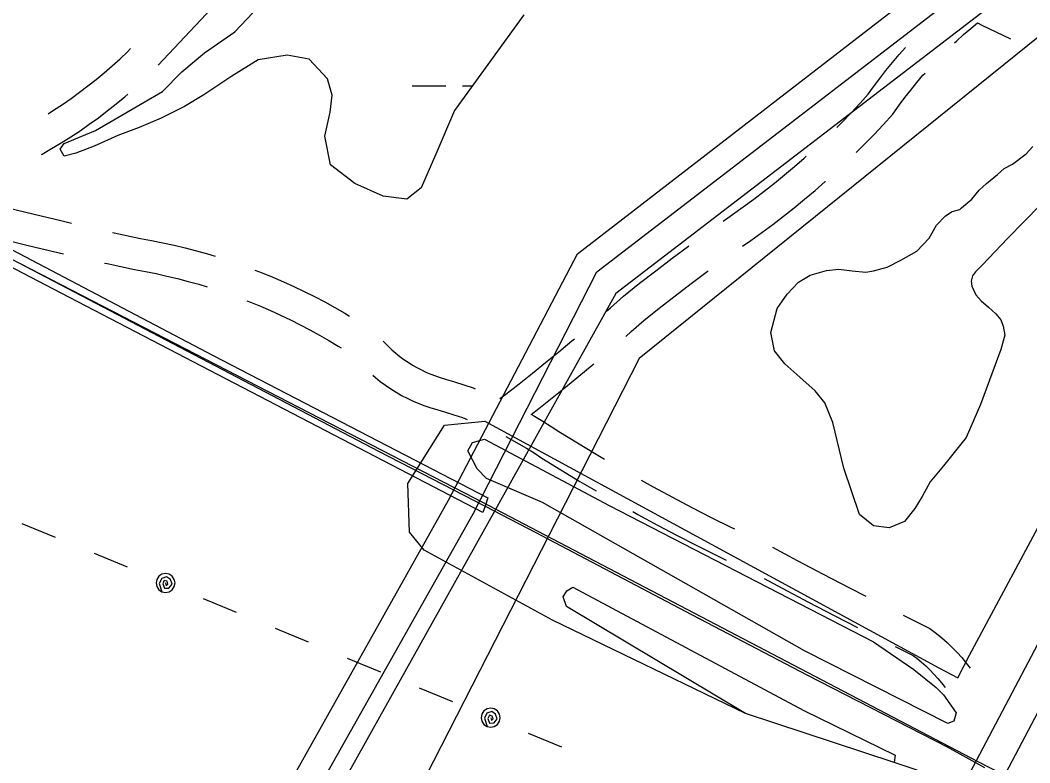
# Model space of a CAD drawing. Extents: x 3535183 to 3573198, y 534952 to 560562.
# Drawn here: x 3567673 to 3568631, y 549671 to 550375 of the extents above; entities that cross this region are included whole.
import ezdxf

# ---------------------------------------------------------------- set-up
doc = ezdxf.new("R2010")
doc.units = 0
for name, color, linetype in [('V-BRDG-OTLN', 7, 'Continuous'), ('V-LEVE-TOET', 7, 'Continuous'), ('V-RAIL-TRAK', 7, 'Continuous'), ('V-ROAD-CNTR', 7, 'Continuous'), ('V-SITE-VEGE', 7, 'Continuous'), ('V-SURV-LINE', 7, 'Continuous'), ('V-TOPO-SHOR', 7, 'Continuous'), ('V-UTIL-LINE', 7, 'Continuous'), ('V-WETL-SWMP', 7, 'Continuous')]:
    doc.layers.add(name, color=color, linetype=linetype)

msp = doc.modelspace()

# ---------------------------------------------------------------- linework, layer by layer
at = {"layer": 'V-BRDG-OTLN'}
msp.add_lwpolyline([(3564601.89, 551754.43), (3564810.09, 551647.25), (3564938.47, 551577.79), (3564953.06, 551570.31), (3565376.71, 551351.25), (3565945.44, 551053.84), (3566604.29, 550712.3), (3567222.55, 550390.38), (3567856.61, 550057.3), (3568117.26, 549922.22), (3568114.42, 549914.3), (3568112.33, 549908.46), (3567712.07, 550116.31), (3567062.18, 550455.71), (3566194.29, 550908.49), (3565769.28, 551130.33), (3565225.98, 551413.06), (3564936.44, 551562.84), (3564796.62, 551635.4), (3564530.97, 551774.86)], dxfattribs=at)
at = {"layer": 'V-LEVE-TOET'}
for points in [[(3568574.31, 549772.84), (3568699.46, 550006.52), (3568725.32, 550052.56), (3568744.16, 550082.09), (3568764.33, 550105.41), (3568785.88, 550128.02), (3568814.33, 550151.96), (3568848.29, 550173.8), (3568930.11, 550230.48), (3569050.09, 550319.31), (3569078.58, 550339.8), (3569121.62, 550376.06), (3569270.15, 550501.94), (3569397.86, 550609.35), (3569519.36, 550716.8), (3569625.5, 550799.53), (3569728.17, 550878.82), (3569883.57, 550999.83), (3570063.98, 551145.5), (3570202.03, 551252.14), (3570390.8, 551408.1), (3570518.45, 551507.92), (3570652.33, 551611.14), (3570783.5, 551719.21)], [(3568545.25, 549657.04), (3568502.59, 549671.29), (3568361.71, 549717.52), (3568178.52, 549806.04), (3568056.78, 549872.55), (3568042.61, 549889.55), (3568041.24, 549935.73), (3568076.12, 549991.15), (3568114.29, 549994.95), (3568545.07, 549760.92), (3568563.12, 549751.34), (3568574.31, 549772.84)]]:
    msp.add_lwpolyline(points, dxfattribs=at)
at = {"layer": 'V-RAIL-TRAK'}
msp.add_lwpolyline([(3567644.55, 550159.43), (3567824.88, 550065.17), (3568013.49, 549966.69), (3568114.42, 549914.3), (3568162.73, 549889.31), (3568304.37, 549814.75), (3568419.75, 549754.26), (3568553.11, 549686.01), (3568588.33, 549666.32)], dxfattribs=at)
at = {"layer": 'V-ROAD-CNTR'}
for points in [[(3570907.82, 548525.26), (3570598.39, 548669.28), (3570389.19, 548767.07), (3570164.65, 548869.35), (3569962.69, 548962.85), (3569789.65, 549047.04), (3569705.31, 549091.75), (3569526.71, 549182.57), (3569155.59, 549378.61), (3568842.97, 549537.85), (3568582.38, 549671.69), (3568104.56, 549921.99), (3567516.3, 550225.4), (3567077.23, 550460.43), (3566551.27, 550734), (3565999.24, 551021.79), (3565483.63, 551288.91), (3565003.89, 551536.36), (3564534.5, 551784.69), (3564063.25, 552028.15), (3563650.66, 552244.68), (3563185.18, 552482.79), (3562816.72, 552675.13), (3562636.98, 552769.45)], [(3567804.41, 550332.9), (3567869.99, 550403.12), (3567872.28, 550406.3)], [(3568559.93, 550354.01), (3568561.72, 550355.69), (3568568.48, 550361.77), (3568575.38, 550367.69), (3568581.84, 550373)], [(3568581.68, 550373.13), (3568585.81, 550370.68), (3568613.1, 550357.8)], [(3567699.77, 550286.66), (3567705.01, 550289.96), (3567713.35, 550295.47), (3567721.57, 550301.17), (3567729.66, 550307.03), (3567737.62, 550313.07), (3567745.46, 550319.28), (3567753.15, 550325.66), (3567760.71, 550332.2), (3567768.12, 550338.9), (3567775.17, 550345.55), (3567778, 550348.59)], [(3568448.27, 550273.81), (3568453.25, 550278.77), (3568461.86, 550287.65), (3568470.33, 550296.67), (3568478.12, 550305.25), (3568483.13, 550312.33), (3568488.95, 550320.16), (3568494.93, 550327.86), (3568501.09, 550335.43), (3568507.42, 550342.86), (3568513.36, 550349.54)], [(3568466.72, 550249.84), (3568474.61, 550257.7), (3568483.57, 550266.93), (3568492.37, 550276.32), (3568501.55, 550286.43), (3568507.42, 550294.72), (3568512.84, 550302.01), (3568518.41, 550309.19), (3568524.15, 550316.24), (3568530.04, 550323.16), (3568532.02, 550325.37)], [(3567693.65, 550248.15), (3567694.14, 550248.44), (3567703.17, 550253.6), (3567712.29, 550259.08), (3567721.29, 550264.76), (3567730.17, 550270.63), (3567738.92, 550276.69), (3567747.53, 550282.93), (3567756.01, 550289.36), (3567764.35, 550295.97), (3567772.54, 550302.76), (3567775.49, 550305.31)], [(3568340.4, 550184.89), (3568349.42, 550191.09), (3568359.5, 550198.27), (3568369.46, 550205.6), (3568379.3, 550213.11), (3568389.01, 550220.77), (3568398.59, 550228.6), (3568408.04, 550236.58), (3568417.36, 550244.71), (3568419.18, 550246.36)], [(3568358.71, 550161.07), (3568366.62, 550166.51), (3568377.1, 550173.97), (3568387.46, 550181.6), (3568397.69, 550189.4), (3568407.79, 550197.38), (3568417.75, 550205.51), (3568427.58, 550213.82), (3568437.28, 550222.28), (3568437.53, 550222.51)], [(3567624.89, 550206.83), (3567636.32, 550203.85), (3567661.45, 550197.49), (3567686.62, 550191.31), (3567711.84, 550185.3), (3567721.99, 550182.96)], [(3567617.32, 550177.8), (3567628.86, 550174.79), (3567654.19, 550168.38), (3567679.57, 550162.15), (3567704.99, 550156.09), (3567714.42, 550153.92)], [(3567761, 550174.13), (3567762.39, 550173.82), (3567787.53, 550168.39), (3567797.92, 550166.5), (3567808.66, 550164.34), (3567819.35, 550161.97), (3567829.99, 550159.4), (3567840.58, 550156.63), (3567851.12, 550153.66), (3567858.34, 550151.47)], [(3568229.71, 550099.33), (3568233.41, 550102.55), (3568245.77, 550113.49), (3568261.16, 550125.81), (3568276.46, 550137.78), (3568291.9, 550149.57), (3568307.46, 550161.2), (3568307.93, 550161.54)], [(3567753.43, 550145.08), (3567755.95, 550144.52), (3567781.68, 550138.96), (3567792.27, 550137.03), (3567802.45, 550134.98), (3567812.58, 550132.74), (3567822.67, 550130.3), (3567832.72, 550127.68), (3567842.71, 550124.86), (3567850.77, 550122.42)], [(3567896.15, 550138.44), (3567902.86, 550135.84), (3567913, 550131.69), (3567923.05, 550127.35), (3567933.02, 550122.82), (3567942.9, 550118.11), (3567952.69, 550113.21), (3567962.39, 550108.12), (3567971.98, 550102.85), (3567981.48, 550097.4), (3567985.95, 550094.72)], [(3568248.03, 550075.5), (3568253.21, 550080.01), (3568265.09, 550090.54), (3568279.77, 550102.28), (3568294.81, 550114.04), (3568309.98, 550125.64), (3568325.28, 550137.06), (3568326.22, 550137.74)], [(3567888.52, 550109.22), (3567891.77, 550107.96), (3567901.37, 550104.03), (3567910.9, 550099.92), (3567920.35, 550095.63), (3567929.72, 550091.16), (3567939, 550086.51), (3567948.2, 550081.69), (3567957.3, 550076.69), (3567966.3, 550071.52), (3567975.2, 550066.18), (3567977.83, 550064.54)], [(3568017.74, 550071.03), (3568019.09, 550069.54), (3568022.48, 550066.06), (3568026.01, 550062.72), (3568029.67, 550059.53), (3568033.45, 550056.48), (3568037.35, 550053.58), (3568041.36, 550050.84), (3568045.48, 550048.26), (3568049.7, 550045.84), (3568054.01, 550043.6), (3568058.4, 550041.52), (3568062.87, 550039.62), (3568067.42, 550037.89), (3568072.02, 550036.35), (3568076.96, 550034.92), (3568085.61, 550032.41), (3568094.37, 550029.63), (3568103.07, 550026.62), (3568105.18, 550025.84)], [(3568128.64, 550016.37), (3568134.19, 550020.63), (3568146.85, 550030.52), (3568159.44, 550040.52), (3568171.96, 550050.62), (3568184.41, 550060.81), (3568196.78, 550071.1), (3568199.36, 550073.29)], [(3568158.17, 550001.3), (3568165.41, 550006.95), (3568178.18, 550017.09), (3568190.88, 550027.33), (3568203.51, 550037.68), (3568216.06, 550048.12), (3568217.67, 550049.48)], [(3568007.95, 550038.67), (3568010.38, 550036.54), (3568015.08, 550032.75), (3568019.94, 550029.15), (3568024.93, 550025.73), (3568030.05, 550022.53), (3568035.29, 550019.52), (3568040.65, 550016.73), (3568046.12, 550014.14), (3568051.68, 550011.78), (3568057.33, 550009.64), (3568063.07, 550007.72), (3568068.59, 550006.11), (3568076.89, 550003.7), (3568084.93, 550001.15), (3568092.92, 549998.39), (3568097.62, 549996.63)], [(3568157.96, 550001.58), (3568161.46, 549999.63), (3568169.38, 549994.96), (3568177.18, 549990.08), (3568184.51, 549985.24), (3568202.06, 549974.41), (3568219.86, 549963.7), (3568227.84, 549959.02)], [(3568134.12, 549980.36), (3568139.15, 549977.72), (3568146.53, 549973.61), (3568153.81, 549969.31), (3568160.97, 549964.84), (3568168.36, 549959.96), (3568186.45, 549948.79), (3568204.53, 549937.91), (3568219.84, 549928.93)], [(3568262.55, 549939.14), (3568273.95, 549932.8), (3568292.21, 549922.9), (3568310.58, 549913.21), (3568329.06, 549903.73), (3568347.64, 549894.46), (3568351.13, 549892.77)], [(3568254.64, 549909.21), (3568259.51, 549906.5), (3568278.06, 549896.44), (3568296.73, 549886.6), (3568315.51, 549876.96), (3568334.4, 549867.54), (3568343.4, 549863.18)], [(3568387.19, 549875.47), (3568410.62, 549862.9), (3568435.41, 549849.81), (3568460.27, 549836.88), (3568475.72, 549828.97)], [(3568379.34, 549845.64), (3568396.53, 549836.42), (3568421.48, 549823.24), (3568446.51, 549810.22), (3568467.93, 549799.25)], [(3568511.4, 549810.91), (3568536.67, 549798.36), (3568542.88, 549793.61), (3568548, 549789.38), (3568552.96, 549784.96), (3568557.76, 549780.36), (3568562.39, 549775.59), (3568566.83, 549770.65), (3568571.09, 549765.55), (3568574.98, 549760.52)], [(3568503.65, 549781.26), (3568520.73, 549772.78), (3568524.2, 549770.13), (3568528.47, 549766.6), (3568532.61, 549762.92), (3568536.6, 549759.09), (3568540.46, 549755.11), (3568544.16, 549750.99), (3568547.71, 549746.75), (3568551.26, 549742.16)]]:
    msp.add_lwpolyline(points, dxfattribs=at)
at = {"layer": 'V-SITE-VEGE'}
for points in [[(3568113.94, 549978.05), (3568232.1, 549915.05), (3568483.09, 549785.54), (3568521.31, 549759.28), (3568542.65, 549742.18), (3568549.38, 549735.35), (3568561.68, 549718.31), (3568560.53, 549714.93), (3568559.37, 549710.42), (3568553.7, 549708.2), (3568417.5, 549776.99), (3568168.86, 549917.77), (3568115.92, 549940.76), (3568106.95, 549949.86), (3568098.04, 549966.87), (3568102.62, 549974.75)], [(3568197.64, 549837.35), (3568417.09, 549720.5), (3568503.77, 549678.07), (3568502.59, 549671.29), (3568361.71, 549717.52), (3568191.86, 549819.31), (3568188.54, 549828.38), (3568191.97, 549834)]]:
    msp.add_lwpolyline(points, close=True, dxfattribs=at)
at = {"layer": 'V-SURV-LINE'}
for points in [[(3568191.83, 548935.27), (3568771.07, 550033.47)], [(3568797.61, 550019.49), (3568218.37, 548921.28)]]:
    msp.add_lwpolyline(points, dxfattribs=at)
at = {"layer": 'V-TOPO-SHOR'}
msp.add_lwpolyline([(3568656.93, 550216.03), (3568610.4, 550168.35), (3568586.44, 550143.36), (3568579.93, 550136.71), (3568576.9, 550132.81), (3568575.7, 550127.74), (3568576.36, 550123.11), (3568580.23, 550115), (3568585.27, 550109.19), (3568592.38, 550103.14), (3568599.26, 550096.85), (3568603.83, 550091.05), (3568606.1, 550085.03), (3568607.65, 550076.71), (3568603.86, 550062.88), (3568584.77, 550010.84), (3568571.15, 549979.54), (3568549.49, 549952.69), (3568536.91, 549937.54), (3568529.18, 549923.51), (3568522.17, 549912.02), (3568512.62, 549899.85), (3568498.03, 549893.73), (3568483.03, 549895.68), (3568469.95, 549906.4), (3568454.81, 549950.38), (3568444.5, 549993.86), (3568437.02, 550012.39), (3568427.64, 550023.77), (3568413.19, 550036.81), (3568398.96, 550049.38), (3568389.13, 550061.69), (3568385.79, 550079.03), (3568391.73, 550101.84), (3568401.3, 550115.62), (3568411.77, 550126.86), (3568422.9, 550133.47), (3568438.63, 550137.98), (3568450.19, 550139.28), (3568462.87, 550137.57), (3568475.79, 550136.32), (3568482.96, 550137.65), (3568496.15, 550141.25), (3568509.13, 550147.85), (3568524.2, 550156.28), (3568535.83, 550168.66), (3568542.85, 550181.08), (3568551.45, 550189.79), (3568557.72, 550193.9), (3568564.89, 550195.93), (3568566.75, 550197.53), (3568576.28, 550205.77), (3568583.5, 550214.26), (3568590.24, 550220.67), (3568600.69, 550229.14), (3568606.96, 550234.64), (3568614.85, 550238.96), (3568627.85, 550248.57), (3568634.36, 550255.68)], dxfattribs=at)
at = {"layer": 'V-UTIL-LINE'}
for points in [[(3565844, 540552.88), (3566536.83, 542959.33), (3566600.26, 543171.49), (3566545.47, 543258.53), (3566611.74, 543523.48), (3566756.36, 543920.54), (3567664.19, 545976.51), (3567722.03, 546084.32), (3567726.5, 546290.74), (3567571.09, 546289.82), (3567678.65, 547410.19), (3567020.16, 547722.05), (3567668.71, 549051.12), (3567634.76, 549127.6), (3568079.63, 549920.17), (3568202.19, 550153.64), (3569240.21, 550955.31), (3570392.38, 551890.56), (3570938.79, 552364.18)], [(3565873.65, 540553.1), (3566563.64, 542961.19), (3566563.7, 542961.38), (3566622.07, 543169.54), (3566567.95, 543256.49), (3566645.83, 543532.25), (3566754.77, 543832.12), (3567683.97, 545957.93), (3567747.17, 546073.93), (3567750.54, 546307.26), (3567594.75, 546310.66), (3567709.41, 547423.66), (3567050.88, 547733.13), (3567703.86, 549055.76), (3567667, 549132.99), (3568103.27, 549907.02), (3568220.54, 550136.84), (3569231.11, 550913.64), (3570383.27, 551849.89), (3570939.05, 552332.08)], [(3570939.37, 552291.64), (3570849.07, 552211.46), (3569548.95, 551126.64), (3568624.98, 550412.49), (3568598.57, 550392.14), (3568238.51, 550116.02), (3568124.24, 549911.14), (3567700.38, 549152.4), (3566983.66, 547869.03), (3567517.4, 547561.1), (3569316.18, 545945.91), (3569331.4, 545867.91), (3569368.87, 543126.98), (3569352.78, 543013.2), (3569354.53, 542782.48), (3569354.6, 542778.97), (3569354.61, 542777.56), (3569352.75, 542706.06), (3569074.92, 542711.52), (3568970.15, 542218.87), (3568443.68, 540572.54)], [(3570939.92, 552222.42), (3570535.33, 551886.43), (3568260.75, 550054.43), (3568175.14, 549886.56), (3567095.47, 547774.89), (3567514.66, 547600.36), (3567916.83, 547434.92), (3567543.91, 546342.86), (3567623.66, 546336.54), (3568423.06, 546277.69), (3568455.95, 546292.72), (3568479.73, 546273.44), (3569276.91, 546236.04), (3569276.59, 546213.48), (3569327.22, 542794.46), (3569326.52, 542748.24), (3569070.11, 542749.33), (3568961.54, 542258.4), (3568428.11, 540572.42)], [(3567706.79, 549884.57), (3567675.35, 549897.52)], [(3567775.21, 549856.39), (3567743.77, 549869.34)], [(3567811.25, 549841.48), (3567811.86, 549838.67), (3567813.44, 549840.38), (3567812.79, 549843.05), (3567809.98, 549843.86), (3567808.53, 549840.79), (3567810.22, 549836.41), (3567814.48, 549836.57), (3567817.47, 549840.41), (3567815.93, 549844.72), (3567812.27, 549847.28), (3567807.66, 549845.87), (3567805.26, 549840.92), (3567807.81, 549833.17), (3567811.25, 549832.48), (3567814.69, 549833.17), (3567817.61, 549835.12), (3567819.57, 549838.04), (3567820.25, 549841.48), (3567819.57, 549844.93), (3567817.61, 549847.85), (3567814.69, 549849.8), (3567811.25, 549850.48), (3567807.81, 549849.8), (3567804.89, 549847.85), (3567802.94, 549844.93), (3567802.25, 549841.48), (3567802.94, 549838.04), (3567804.89, 549835.12), (3567807.81, 549833.17)], [(3567878.69, 549813.55), (3567847.28, 549826.56)], [(3567947.06, 549785.22), (3567915.64, 549798.24)], [(3568015.42, 549756.9), (3567984.01, 549769.92)], [(3568083.79, 549728.58), (3568052.38, 549741.6)], [(3568119.82, 549713.66), (3568120.43, 549710.84), (3568122.01, 549712.55), (3568121.36, 549715.22), (3568118.55, 549716.03), (3568117.1, 549712.96), (3568118.79, 549708.59), (3568123.05, 549708.75), (3568126.04, 549712.58), (3568124.5, 549716.89), (3568120.84, 549719.46), (3568116.23, 549718.04), (3568113.83, 549713.09), (3568116.38, 549705.34), (3568119.82, 549704.66), (3568123.26, 549705.34), (3568126.18, 549707.29), (3568128.14, 549710.21), (3568128.82, 549713.66), (3568128.14, 549717.1), (3568126.18, 549720.02), (3568123.26, 549721.97), (3568119.82, 549722.66), (3568116.38, 549721.97), (3568113.46, 549720.02), (3568111.51, 549717.1), (3568110.82, 549713.66), (3568111.51, 549710.21), (3568113.46, 549707.29), (3568116.38, 549705.34)], [(3568187.26, 549685.72), (3568155.85, 549698.73)]]:
    msp.add_lwpolyline(points, dxfattribs=at)
at = {"layer": 'V-WETL-SWMP'}
for p, q in [((3568045.21, 550313.1), (3568077.21, 550313.1)), ((3568093.21, 550313.1), (3568102.41, 550313.1))]:
    msp.add_line(p, q, dxfattribs=at)
msp.add_lwpolyline([(3568151.39, 550380.47), (3568085.5, 550289.84), (3568067.72, 550248.29), (3568053.7, 550216.45), (3568040.17, 550205.79), (3568017.67, 550208.65), (3567990.86, 550220.61), (3567967.79, 550238.26), (3567962.28, 550265.53), (3567967.49, 550288.36), (3567969.29, 550304.48), (3567965.03, 550319.98), (3567947.68, 550338.6), (3567926.53, 550342.45), (3567899.27, 550337.94), (3567874.27, 550322.32), (3567847.58, 550304.7), (3567829.35, 550293.74), (3567807.08, 550282.47), (3567786.17, 550273.55), (3567765.94, 550265.96), (3567743.68, 550256.04), (3567726.15, 550249.45), (3567715.03, 550246.5), (3567711.38, 550253.25), (3567715.12, 550258.6), (3567744.79, 550270.83), (3567808.27, 550307.68), (3567826.56, 550326.37), (3567848.21, 550344.37), (3567876.93, 550364.33), (3567894.21, 550382.36)], dxfattribs=at)

doc.saveas('drawing.dxf')
